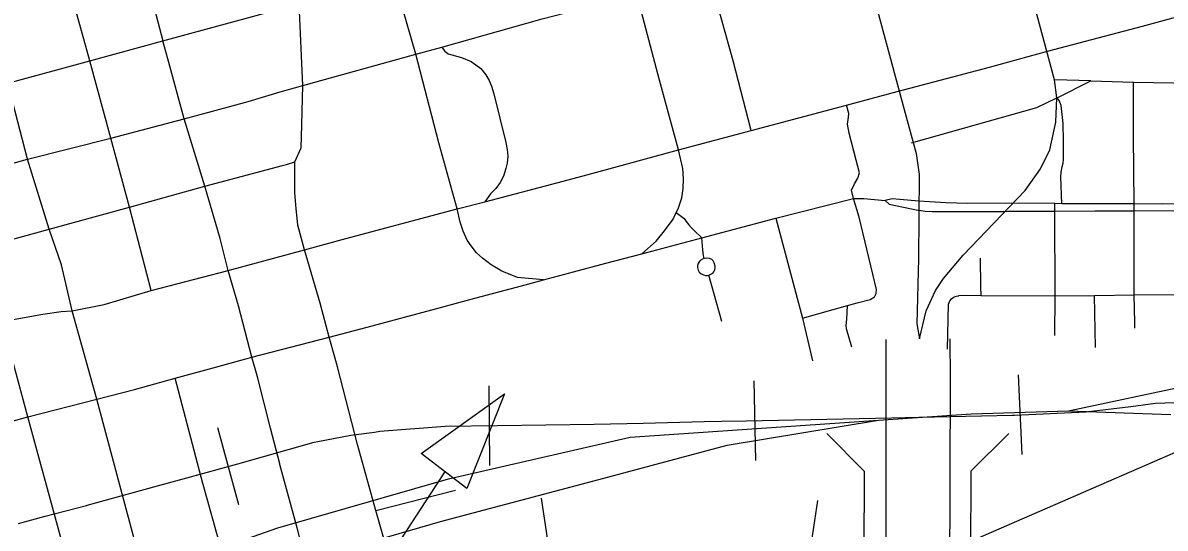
# Model space of a CAD drawing. Extents: x -1403959 to 81668, y -1400582 to 11018.
# Drawn here: x 7223.9 to 7327.9, y 8229.1 to 8275.1 of the extents above; entities that cross this region are included whole.
import ezdxf

# ---------------------------------------------------------------- set-up
doc = ezdxf.new("R2010")
doc.units = 0
for name, color, linetype in [('tdCiHydroTxt', 7, 'Continuous'), ('tdCiSectNmbr', 7, 'Continuous'), ('tdCiSectTwpRng', 7, 'Continuous'), ('tdCoDivCarto', 7, 'Continuous'), ('tdCoSecRteBand', 7, 'Continuous'), ('tdCoStrucSec', 7, 'Continuous'), ('tdCoSurfEarth', 7, 'Continuous')]:
    doc.layers.add(name, color=color, linetype=linetype)

msp = doc.modelspace()

# ---------------------------------------------------------------- linework, layer by layer
at = {"layer": 'tdCiHydroTxt'}
for points in [[(7290.26, 8265.28), (7288.61, 8271.62), (7286.43, 8279.48), (7284.59, 8286.51)], [(7259.73, 8272.25), (7257.69, 8279.3)], [(7283.64, 8263.52), (7281.89, 8269.87), (7279.83, 8277.69)], [(7262.08, 8272.88), (7262.34, 8272.55), (7262.67, 8272.28), (7263.86, 8271.92), (7264.76, 8271.56), (7265.19, 8271.28), (7265.64, 8270.92), (7266.1, 8270.35), (7266.38, 8269.85), (7266.6, 8269.32), (7266.82, 8268.62), (7267.92, 8264.2), (7268.04, 8263.57), (7268.1, 8262.96), (7268.03, 8262.32), (7267.91, 8261.84), (7267.69, 8261.14), (7267.4, 8260.57), (7266.99, 8260.02), (7266.53, 8259.51), (7265.99, 8258.81)], [(7261.8, 8264.16), (7259.73, 8272.25)], [(7299.03, 8249.36), (7299.91, 8249.61), (7301.07, 8249.89), (7301.48, 8250.16), (7301.63, 8250.44), (7301.65, 8250.8), (7301.33, 8252.22), (7300.08, 8257.41), (7299.57, 8259.09), (7299.39, 8259.85), (7299.66, 8260.42), (7299.97, 8260.96), (7300.11, 8261.45), (7299.81, 8262.6), (7299.17, 8265.05), (7299.02, 8265.85), (7299.12, 8266.5), (7299.13, 8266.83), (7298.93, 8267.59)], [(7271.35, 8251.68), (7268.97, 8251.91), (7267.55, 8252.47), (7266.57, 8253.07), (7265.79, 8253.66), (7265.25, 8254.16), (7264.75, 8254.8), (7264.4, 8255.31), (7264.03, 8256.11), (7263.76, 8256.94), (7263.48, 8258.15), (7261.8, 8264.16)], [(7275.74, 8261.37), (7283.64, 8263.52)], [(7280.29, 8254.06), (7281.59, 8255.22), (7282.37, 8256.17), (7283.13, 8257.23), (7283.43, 8257.83), (7283.44, 8257.87), (7283.6, 8258.17), (7283.92, 8259.15), (7284.05, 8260), (7284.1, 8260.88), (7284.02, 8261.83), (7283.64, 8263.52)], [(7269.33, 8259.68), (7273.14, 8260.67), (7275.74, 8261.37)], [(7263.48, 8258.15), (7263.48, 8258.15), (7265.99, 8258.81), (7269.33, 8259.68)], [(7249.57, 8254.44), (7249.57, 8254.44), (7253.35, 8255.46), (7263.48, 8258.15)], [(7283.43, 8257.83), (7284.14, 8257.29), (7284.34, 8256.99), (7284.56, 8256.71), (7284.8, 8256.44), (7285.07, 8256.2), (7285.75, 8255.51)], [(7292.49, 8257.3), (7294.91, 8248.22), (7295.84, 8244.31)], [(7285.97, 8253.64), (7285.92, 8253.89), (7285.85, 8254.42), (7285.75, 8255.51)], [(7285.97, 8253.64), (7285.8, 8253.58), (7285.6, 8253.45), (7285.51, 8253.32), (7285.43, 8253.17), (7285.37, 8252.99), (7285.37, 8252.81), (7285.41, 8252.58), (7285.52, 8252.38), (7285.66, 8252.26), (7285.9, 8252.14), (7286.12, 8252.09), (7286.27, 8252.08), (7286.38, 8252.12)], [(7287.57, 8247.9), (7286.38, 8252.12), (7286.51, 8252.18), (7286.77, 8252.31), (7286.86, 8252.42), (7286.93, 8252.62), (7286.97, 8252.78), (7286.97, 8252.95), (7286.89, 8253.23), (7286.79, 8253.41), (7286.66, 8253.55), (7286.46, 8253.64), (7286.19, 8253.67), (7285.97, 8253.64)], [(7294.91, 8248.22), (7297.72, 8248.98), (7299.03, 8249.36)], [(7299.4, 8245.57), (7298.91, 8247.24), (7298.88, 8247.53), (7298.94, 8248.11), (7299.03, 8249.36)]]:
    msp.add_lwpolyline(points, dxfattribs=at)
at = {"layer": 'tdCiSectNmbr'}
for points in [[(7249.43, 8269.38), (7249.11, 8276.83), (7248.99, 8284.35), (7248.99, 8284.37)], [(7259.73, 8272.25), (7262.08, 8272.88), (7271.22, 8275.44), (7279.83, 8277.69), (7286.43, 8279.48), (7299.84, 8283.06), (7299.84, 8283.06)], [(7235.76, 8276.92), (7236.67, 8273.45)], [(7238.64, 8266.36), (7237.13, 8271.81), (7236.67, 8273.45)], [(7247.37, 8268.8), (7249.43, 8269.38), (7259.73, 8272.25), (7259.73, 8272.25)], [(7244.46, 8267.94), (7247.37, 8268.8), (7247.37, 8268.8)], [(7249.34, 8265.79), (7249.34, 8265.83), (7249.43, 8269.38)], [(7204.59, 8257.12), (7207.5, 8258.03), (7209.76, 8258.65), (7215.38, 8260.2), (7224.35, 8262.67), (7231.95, 8264.58), (7238.64, 8266.36), (7244.46, 8267.94), (7244.46, 8267.94)], [(7240.51, 8260.21), (7238.64, 8266.36)], [(7248.69, 8262.43), (7249.27, 8263.72), (7249.34, 8265.79)], [(7245.75, 8261.61), (7247.46, 8262.06), (7247.93, 8262.18), (7248.69, 8262.43)], [(7240.51, 8260.21), (7245.75, 8261.61)], [(7214.09, 8253), (7217.12, 8253.8), (7220.24, 8254.64), (7226.33, 8256.3), (7233.64, 8258.32), (7240.51, 8260.21)], [(7241.9, 8255.47), (7240.51, 8260.21)], [(7242.64, 8252.54), (7241.9, 8255.47)], [(7243.57, 8249.33), (7242.64, 8252.54)], [(7244.8, 8244.64), (7243.57, 8249.33)], [(7245.29, 8242.87), (7244.8, 8244.64)], [(7247.34, 8234.88), (7247.33, 8234.93), (7246.48, 8238.18), (7245.29, 8242.87)], [(7253.04, 8213.67), (7252.18, 8216.96), (7250.44, 8223.32), (7249.37, 8227.34), (7248.9, 8229.12), (7247.34, 8234.88)]]:
    msp.add_lwpolyline(points, dxfattribs=at)
at = {"layer": 'tdCiSectTwpRng'}
for points in [[(7317.21, 8272.52), (7317.21, 8272.52), (7325.88, 8274.78), (7330.68, 8276.09), (7339.91, 8278.58), (7344.08, 8279.72), (7353.96, 8282.35)], [(7230.04, 8271.64), (7228.14, 8278.56)], [(7230.04, 8271.64), (7236.67, 8273.45), (7249.11, 8276.83)], [(7222.56, 8269.6), (7230.04, 8271.64)], [(7231.95, 8264.58), (7230.04, 8271.64)], [(7303.53, 8268.85), (7303.53, 8268.85), (7311.95, 8271.06), (7317.21, 8272.52)], [(7224.35, 8262.67), (7222.56, 8269.6)], [(7321.18, 8269.81), (7317.88, 8269.91), (7317.86, 8269.91)], [(7318.06, 8268.25), (7318.1, 8268.26), (7321.18, 8269.81)], [(7321.18, 8269.81), (7325.06, 8269.7), (7332.3, 8269.57), (7339.44, 8269.45), (7346.82, 8269.27), (7350.16, 8269.22)], [(7325.11, 8258.28), (7325.1, 8258.6), (7325.06, 8264.76), (7325.06, 8269.7)], [(7299.59, 8267.77), (7303.53, 8268.85)], [(7290.26, 8265.28), (7290.26, 8265.28), (7298.93, 8267.59), (7299.59, 8267.77)], [(7304.83, 8264.17), (7305.04, 8264.23), (7316.24, 8267.38), (7318.06, 8268.25)], [(7318.69, 8264.35), (7318.66, 8265.94), (7318.48, 8267.55), (7318.27, 8268.01), (7318.1, 8268.26)], [(7233.64, 8258.32), (7231.95, 8264.58)], [(7283.64, 8263.52), (7283.64, 8263.52), (7290.26, 8265.28)], [(7318.54, 8258.62), (7318.44, 8261.08), (7318.47, 8261.51), (7318.57, 8261.97), (7318.66, 8262.33), (7318.68, 8262.68), (7318.69, 8264.35), (7318.69, 8264.35)], [(7228.44, 8248.87), (7227.47, 8253.05), (7226.33, 8256.3), (7224.35, 8262.67)], [(7248.91, 8257.32), (7248.81, 8258.17), (7248.7, 8259.63), (7248.69, 8262.43)], [(7277.01, 8253.2), (7280.29, 8254.06), (7285.75, 8255.51), (7292.49, 8257.3), (7299.57, 8259.09)], [(7299.57, 8259.09), (7300.5, 8259.09), (7302.44, 8258.91)], [(7305.51, 8258.85), (7303.78, 8259), (7303.08, 8259.06), (7302.44, 8258.91)], [(7235.63, 8250.72), (7233.64, 8258.32)], [(7302.44, 8258.91), (7302.8, 8258.57), (7304.84, 8258.16), (7305.42, 8258.05)], [(7305.42, 8258.05), (7305.46, 8258.04), (7305.51, 8258.04)], [(7309.94, 8258.64), (7307.98, 8258.69), (7305.51, 8258.85)], [(7305.51, 8258.04), (7306.08, 8257.96), (7306.71, 8257.93), (7309.56, 8257.93)], [(7313.96, 8258.67), (7309.94, 8258.64)], [(7313.59, 8257.94), (7317.9, 8257.96), (7321.56, 8257.98), (7325.11, 8257.99), (7332.27, 8258), (7333.6, 8258), (7338.77, 8258.01), (7339.54, 8258.01)], [(7339.54, 8258.63), (7338.01, 8258.63), (7334.84, 8258.62), (7332.26, 8258.61), (7327.71, 8258.59), (7325.1, 8258.6), (7322.48, 8258.61), (7319.14, 8258.6), (7318.54, 8258.62), (7317.9, 8258.64), (7313.96, 8258.67)], [(7317.9, 8258.29), (7317.9, 8258.57), (7317.9, 8258.64)], [(7317.92, 8250.24), (7317.9, 8257.96), (7317.9, 8258.29)], [(7325.1, 8250.85), (7325.11, 8257.99), (7325.11, 8258.28)], [(7249.57, 8254.44), (7248.99, 8256.66), (7248.91, 8257.32)], [(7309.56, 8257.93), (7310.71, 8257.93)], [(7310.71, 8257.93), (7311.64, 8257.93), (7313.26, 8257.93)], [(7313.26, 8257.93), (7313.59, 8257.94)], [(7226.99, 8229.67), (7224.4, 8239.23), (7222.05, 8247.89), (7220.24, 8254.64)], [(7222.05, 8247.89), (7222.05, 8247.89), (7225.76, 8248.56), (7227.43, 8248.82), (7228.44, 8248.87), (7231.34, 8249.44), (7235.63, 8250.72), (7242.64, 8252.54), (7249.57, 8254.44)], [(7251.83, 8246.47), (7251.01, 8249.57), (7249.57, 8254.44)], [(7269.33, 8251.14), (7271.35, 8251.68), (7274.06, 8252.43), (7277.01, 8253.2)], [(7311.17, 8250.28), (7311.15, 8251.1), (7311.11, 8253.68)], [(7264.63, 8249.89), (7269.33, 8251.14)], [(7325.1, 8250.34), (7325.1, 8250.85)], [(7261.64, 8249.09), (7264.63, 8249.89)], [(7308.11, 8245.39), (7308.22, 8249.49), (7308.32, 8249.77), (7308.48, 8249.96), (7308.68, 8250.11), (7308.93, 8250.21), (7309.14, 8250.25)], [(7309.14, 8250.25), (7309.16, 8250.26), (7309.39, 8250.29), (7311.17, 8250.28), (7317.92, 8250.24), (7321.5, 8250.28), (7325.1, 8250.34), (7332.3, 8250.35), (7339.03, 8250.36), (7339.26, 8250.38), (7339.45, 8250.45), (7339.48, 8250.47)], [(7317.89, 8246.64), (7317.92, 8250.24)], [(7321.59, 8245.54), (7321.5, 8250.28)], [(7325.17, 8247.81), (7325.1, 8250.34)], [(7230.68, 8240.82), (7228.44, 8248.87)], [(7255.28, 8247.39), (7261.64, 8249.09)], [(7325.18, 8247.29), (7325.17, 8247.81)], [(7251.83, 8246.47), (7255.28, 8247.39)], [(7224.4, 8239.23), (7230.68, 8240.82), (7234.12, 8241.7), (7237.8, 8242.73), (7241.93, 8243.87), (7244.8, 8244.64), (7251.83, 8246.47)], [(7252.34, 8244.65), (7251.83, 8246.47)], [(7254.4, 8236.69), (7252.59, 8243.78), (7252.34, 8244.65)], [(7240.36, 8233.07), (7240.34, 8233.14), (7237.8, 8242.73)], [(7233.24, 8231.29), (7230.68, 8240.82)], [(7212.24, 8235.88), (7218.25, 8237.52), (7224.4, 8239.23)], [(7259.23, 8218.87), (7257.74, 8224.82), (7257.62, 8225.26), (7256.08, 8230.69), (7254.4, 8236.69)], [(7243.4, 8221.43), (7241.96, 8227.29), (7240.36, 8233.07)], [(7256.08, 8230.69), (7263.33, 8232.55)], [(7234.82, 8225.31), (7233.24, 8231.29)], [(7228.63, 8223.65), (7226.99, 8229.67)]]:
    msp.add_lwpolyline(points, dxfattribs=at)
at = {"layer": 'tdCoDivCarto'}
for points in [[(7287.6, 8331.08), (7287.12, 8330.69), (7287.8, 8328.03), (7290.52, 8318.25), (7294.6, 8302.99), (7296.71, 8295.35), (7298.68, 8287.49), (7302.01, 8275.19), (7304.17, 8267.2), (7305.26, 8263.21), (7305.55, 8261.29), (7305.48, 8253.65), (7305.34, 8247.68), (7305.58, 8246.31)], [(7305.58, 8246.31), (7306.19, 8248.86), (7307.03, 8250.72), (7307.74, 8251.82), (7309.54, 8253.94), (7315.2, 8259.83), (7316.59, 8261.81), (7317.43, 8263.53), (7317.99, 8266.05), (7318.06, 8268.26), (7317.85, 8269.91), (7313.35, 8286.7), (7309.66, 8299.36)], [(7302.4, 7820.85), (7302.39, 7848.4), (7302.44, 7862.97), (7302.35, 7872.46), (7302.36, 7890.62), (7302.29, 7908.25), (7302.27, 7927.77), (7302.28, 7960.43), (7302.42, 8015.86), (7302.37, 8037.03), (7301.97, 8064.81), (7301.9, 8077.36), (7302.09, 8092.87), (7302.02, 8116.89), (7302.05, 8133.04), (7302.12, 8164.93), (7302.44, 8197.1), (7302.55, 8229.63), (7302.55, 8229.63), (7302.54, 8246.26)], [(7308.21, 7820.85), (7308.2, 7848.36), (7308.24, 7863.06), (7308.15, 7872.39), (7308.16, 7890.57), (7308.09, 7908.19), (7308.07, 7927.84), (7308.08, 7960.42), (7308.23, 8015.87), (7308.18, 8037.07), (7307.78, 8064.93), (7307.71, 8077.34), (7307.89, 8092.87), (7307.82, 8116.9), (7307.85, 8132.99), (7307.93, 8164.89), (7308.24, 8197.07), (7308.38, 8242.69), (7308.35, 8246.32)]]:
    msp.add_lwpolyline(points, dxfattribs=at)
at = {"layer": 'tdCoSecRteBand'}
for p, q in [((7290.66, 8235.24), (7290.51, 8242.49)), ((7314.93, 8235.79), (7314.59, 8243.04)), ((7319.14, 8239.78), (7335.49, 8243.25)), ((7266.44, 8234.78), (7266.38, 8242.04)), ((7301.83, 8238.92), (7310.28, 8239.5)), ((7310.25, 8227.9), (7337.77, 8239.88)), ((7310.28, 8239.5), (7319.14, 8239.78)), ((7319.14, 8239.78), (7328.46, 8239.45)), ((7279.22, 8237.37), (7301.83, 8238.92)), ((7243.59, 8231.21), (7241.68, 8238.21)), ((7262.7, 8233.57), (7279.22, 8237.37)), ((7247.16, 8229.11), (7262.7, 8233.57)), ((7272.23, 8224.63), (7271.17, 8231.81)), ((7295.24, 8224.44), (7296.32, 8231.61)), ((7217.22, 8218.7), (7247.16, 8229.11))]:
    msp.add_line(p, q, dxfattribs=at)
for points in [[(7223.55, 8229.5), (7225.96, 8230.19), (7229.73, 8231.16), (7229.81, 8231.18), (7236.2, 8232.95), (7238.87, 8233.68), (7243.51, 8234.95), (7243.51, 8234.95), (7250.45, 8236.91), (7250.81, 8236.97), (7253.81, 8237.54), (7255.94, 8237.84), (7256.44, 8237.91), (7262.39, 8238.38), (7267.16, 8238.42), (7275.95, 8238.55), (7280.41, 8238.64), (7285.97, 8238.81), (7287.53, 8238.82), (7289.79, 8238.85), (7303.03, 8239.13), (7305.5, 8239.2), (7311.22, 8239.31), (7314.03, 8239.38), (7314.21, 8239.39), (7320.72, 8239.69), (7324.8, 8240.17), (7327.04, 8240.47), (7331.27, 8240.62)], [(7223.55, 8229.5), (7225.96, 8230.19), (7229.73, 8231.16), (7229.81, 8231.18), (7236.2, 8232.95), (7238.87, 8233.68), (7243.51, 8234.95), (7243.51, 8234.95), (7250.45, 8236.91), (7250.81, 8236.97), (7253.81, 8237.54), (7255.94, 8237.84), (7256.44, 8237.91), (7262.39, 8238.38), (7267.16, 8238.42), (7275.95, 8238.55), (7280.41, 8238.64), (7285.97, 8238.81), (7287.53, 8238.82), (7289.79, 8238.85), (7303.03, 8239.13), (7305.5, 8239.2), (7311.22, 8239.31), (7314.03, 8239.38), (7314.21, 8239.39), (7320.72, 8239.69), (7324.8, 8240.17), (7327.04, 8240.47), (7331.27, 8240.62)], [(7154.69, 8195.52), (7155.18, 8196.97), (7156.83, 8198.46), (7161.3, 8200.11), (7167.74, 8201.76), (7237.49, 8222.58), (7261.95, 8229.69), (7276.83, 8233.65), (7288.07, 8236.63), (7301.83, 8238.92)]]:
    msp.add_lwpolyline(points, dxfattribs=at)
at = {"layer": 'tdCoStrucSec'}
msp.add_lwpolyline([(7260.21, 8235.88), (7267.79, 8241.31), (7264.35, 8232.71)], close=True, dxfattribs=at)
msp.add_lwpolyline([(7260.21, 8235.88), (7267.79, 8241.31), (7264.35, 8232.71)], close=True, dxfattribs=at)
msp.add_lwpolyline([(7326.74, 8186.5), (7284.76, 8198.6), (7247.05, 8210.71), (7262.35, 8234.2)], dxfattribs=at)
msp.add_lwpolyline([(7326.74, 8186.5), (7284.76, 8198.6), (7247.05, 8210.71), (7262.35, 8234.2)], dxfattribs=at)
at = {"layer": 'tdCoSurfEarth'}
for p, q in [((7300.56, 8234.24), (7297.13, 8237.7)), ((7310.23, 8234.29), (7313.7, 8237.72)), ((7300.52, 8224.07), (7300.56, 8234.24)), ((7310.23, 8234.29), (7310.19, 8224.1))]:
    msp.add_line(p, q, dxfattribs=at)

doc.saveas('drawing.dxf')
